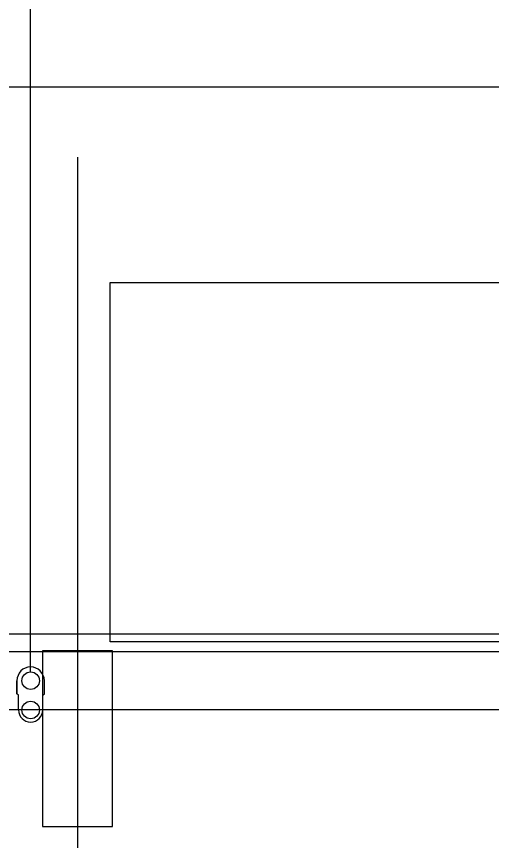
# Model space of a CAD drawing. Extents: x -264205 to -263659, y -1242401 to -1241986.
# Drawn here: x -263827.99 to -263823.93, y -1242089.07 to -1242082.04 of the extents above; entities that cross this region are included whole.
import ezdxf

# ---------------------------------------------------------------- set-up
doc = ezdxf.new("R2010")
doc.units = 0
for name, color, linetype in [('HESCON_OSI_STAVBY_KFA', 7, 'Continuous'), ('PROJEKT_OBRUBNIKY_KOMUNIKACIE', 7, 'Continuous'), ('SITUACIA_DSP_2D', 7, 'Continuous')]:
    doc.layers.add(name, color=color, linetype=linetype)

msp = doc.modelspace()

# ---------------------------------------------------------------- linework, layer by layer
at = {"layer": 'HESCON_OSI_STAVBY_KFA'}
for p, q in [((-263827.4678, -1242083.2372), (-263827.4678, -1242083.2372)), ((-263827.4678, -1242083.2372), (-263827.4678, -1242246.7072)), ((-263792.6528, -1242087.9572), (-263911.5228, -1242087.9572))]:
    msp.add_line(p, q, dxfattribs=at)
at = {"layer": 'PROJEKT_OBRUBNIKY_KOMUNIKACIE'}
msp.add_lwpolyline([(-263794.8928, -1242227.3822), (-263808.9678, -1242241.4572), (-263894.9678, -1242241.4572), (-263909.0427, -1242227.3822), (-263909.0427, -1242196.3327), (-263914.1428, -1242196.3327), (-263914.1428, -1242132.4327), (-263909.0427, -1242132.4327), (-263909.0427, -1242101.3822), (-263894.9678, -1242087.3072), (-263808.9678, -1242087.3072), (-263794.8928, -1242101.3822), (-263794.8928, -1242227.3822)], dxfattribs=at)
at = {"layer": 'SITUACIA_DSP_2D'}
for p, q in [((-263827.8678, -1242087.6322), (-263827.8678, -1242075.913)), ((-263788.1428, -1242082.6399), (-263924.1428, -1242082.6399)), ((-263827.1877, -1242084.3069), (-263819.7377, -1242084.3069)), ((-263827.1877, -1242087.3769), (-263827.1877, -1242084.3069)), ((-263894.9678, -1242087.3072), (-263808.9678, -1242087.3072)), ((-263819.7377, -1242087.3769), (-263827.1877, -1242087.3769)), ((-263894.5809, -1242087.4572), (-263809.3546, -1242087.4572)), ((-263827.1677, -1242087.4523), (-263827.7677, -1242087.4523)), ((-263827.7677, -1242087.4523), (-263827.7677, -1242088.9523)), ((-263827.1677, -1242088.9523), (-263827.1677, -1242087.4523)), ((-263827.9848, -1242087.7072), (-263827.9848, -1242087.8182)), ((-263827.9848, -1242087.8182), (-263827.9848, -1242087.7072)), ((-263827.7508, -1242087.8182), (-263827.7508, -1242087.7072)), ((-263827.9708, -1242087.8322), (-263827.9848, -1242087.8182)), ((-263827.9708, -1242087.9572), (-263827.9708, -1242087.8322)), ((-263827.7648, -1242087.8322), (-263827.7508, -1242087.8182)), ((-263827.7648, -1242087.9572), (-263827.7648, -1242087.8322)), ((-263827.7677, -1242088.9523), (-263827.1677, -1242088.9523))]:
    msp.add_line(p, q, dxfattribs=at)
for centre in [(-263827.8678, -1242087.7072), (-263827.8678, -1242087.9572)]:
    msp.add_circle(centre, 0.075, dxfattribs=at)
for centre, radius, start, end in [((-263827.8678, -1242087.7072), 0.117, 0, 180), ((-263827.8678, -1242087.9572), 0.103, 180, 0)]:
    msp.add_arc(centre, radius, start, end, dxfattribs=at)

doc.saveas('drawing.dxf')
